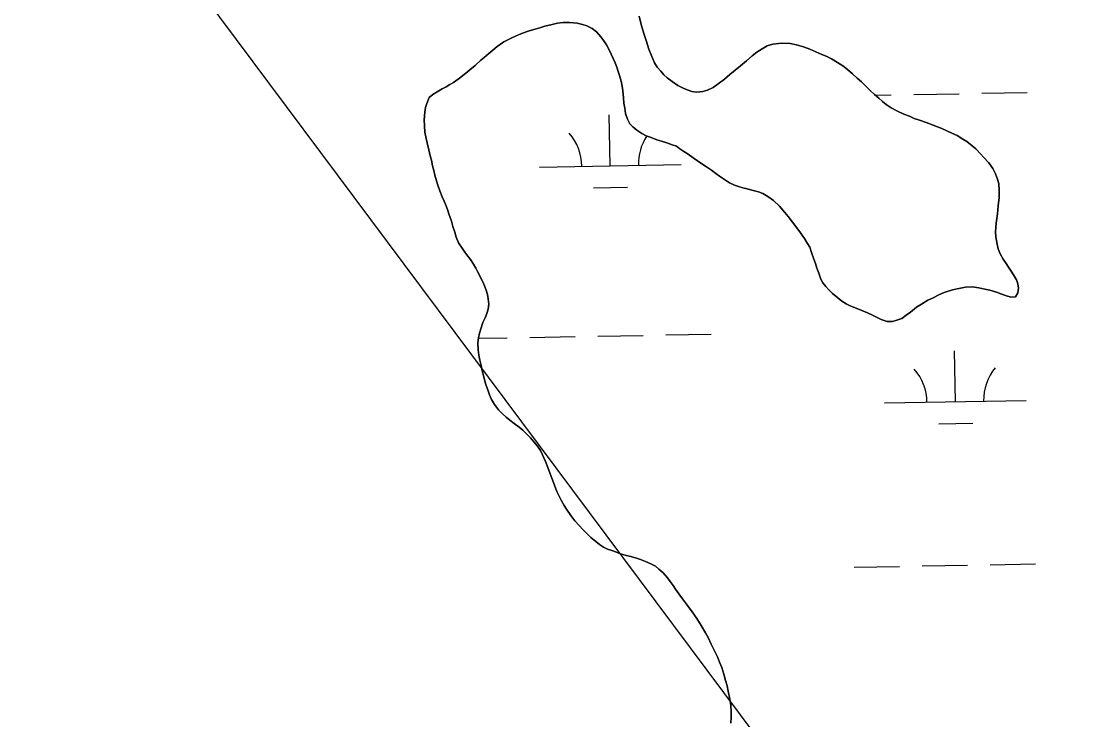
# Model space of a CAD drawing. Extents: x 3914892 to 3953151, y 242587 to 268572.
# Drawn here: x 3947045 to 3947793, y 249362 to 249855 of the extents above; entities that cross this region are included whole.
import ezdxf

# ---------------------------------------------------------------- set-up
doc = ezdxf.new("R2010")
doc.units = 0
for name, color, linetype in [('V-TOPO-SHOR', 7, 'Continuous'), ('V-UTIL-LINE', 7, 'Continuous'), ('V-WETL-SWMP', 7, 'Continuous')]:
    doc.layers.add(name, color=color, linetype=linetype)

msp = doc.modelspace()

# ---------------------------------------------------------------- linework, layer by layer
at = {"layer": 'V-TOPO-SHOR'}
for points in [[(3947481.33, 249858.32), (3947482.18, 249854.29), (3947483.17, 249850.77), (3947484.91, 249845.43), (3947486.4, 249840.35), (3947488.15, 249835.02), (3947490.28, 249829.8), (3947492.17, 249825.36), (3947494.07, 249822.35), (3947496.5, 249819.47), (3947498.8, 249816.97), (3947501.1, 249814.74), (3947504.57, 249812.23), (3947508.56, 249809.45), (3947511.77, 249807.72), (3947515.13, 249806.25), (3947518.35, 249805.04), (3947521.98, 249804.6), (3947526.14, 249805.07)], [(3947663.01, 249643.73), (3947660.02, 249642.99), (3947656.13, 249642.91), (3947651.99, 249644.26), (3947648.65, 249645.99), (3947645.81, 249647.33), (3947642.33, 249648.93), (3947638.46, 249650.54), (3947634.33, 249652.28), (3947630.72, 249653.62), (3947627.37, 249655.35), (3947624.16, 249657.34), (3947621.33, 249659.58), (3947617.61, 249662.74), (3947615.18, 249665.11), (3947612.88, 249667.48), (3947610.97, 249670.1), (3947609.45, 249672.84), (3947607.95, 249677.01), (3947606.7, 249680.4), (3947605.58, 249683.92), (3947604.58, 249686.91), (3947602.96, 249691.6), (3947601.58, 249695.25), (3947599.55, 249698.65), (3947597.9, 249701.53), (3947593.96, 249707.16), (3947589.49, 249712.92), (3947586.44, 249716.98), (3947584.14, 249719.74), (3947580.31, 249724.2), (3947576.08, 249728.14), (3947572.1, 249731.05), (3947568.49, 249733.17), (3947565.52, 249734.25), (3947561.78, 249735.34), (3947557.39, 249736.56), (3947554.41, 249737.12), (3947551.44, 249738.2), (3947548.47, 249739.15), (3947545.12, 249740.75), (3947541.39, 249743.13), (3947537.92, 249745.38), (3947535.35, 249747.23), (3947532.27, 249749.61), (3947528.8, 249752.12), (3947525.59, 249754.11), (3947522.5, 249756.22), (3947519.29, 249758.47), (3947515.95, 249760.85), (3947512.86, 249762.83), (3947510.03, 249764.69), (3947507.6, 249766.54), (3947504.5, 249767.62), (3947500.75, 249768.83), (3947497.14, 249770.05), (3947493.65, 249771.13), (3947489.65, 249772.74), (3947486.3, 249773.96), (3947483.07, 249775.42), (3947479.6, 249777.8), (3947476.78, 249780.18), (3947474.74, 249782.41), (3947473.09, 249785.67), (3947471.59, 249789.71), (3947471.12, 249793.35), (3947470.52, 249796.86), (3947470.18, 249800.76), (3947469.73, 249805.69), (3947469.38, 249808.81), (3947468.52, 249812.45), (3947467.41, 249816.36), (3947466.41, 249819.22), (3947465.41, 249822.35), (3947464.29, 249825.35), (3947462.9, 249828.48), (3947461.51, 249831.48), (3947459.75, 249835.39), (3947458.23, 249838.01), (3947456.32, 249840.88), (3947454.29, 249843.77), (3947451.09, 249847.18), (3947448.01, 249849.68), (3947444.4, 249851.55), (3947441.3, 249852.5), (3947437.55, 249853.33), (3947432.11, 249853.92), (3947427.57, 249853.72), (3947423.68, 249853.38), (3947419.9, 249852.52), (3947414.83, 249851.29), (3947411.31, 249850.17), (3947407.8, 249849.18), (3947403.76, 249847.94), (3947399.07, 249846.32), (3947396.2, 249845.06), (3947391.9, 249843.3), (3947385.89, 249840.14), (3947381.18, 249836.83), (3947378.03, 249834.28), (3947375.15, 249831.85)], [(3947526.14, 249805.07), (3947529.39, 249806.06), (3947533.57, 249807.95), (3947537.1, 249810.5), (3947541.43, 249813.94), (3947545.23, 249817.13), (3947548.9, 249820.2), (3947552.7, 249823.26), (3947556.9, 249826.83), (3947560.97, 249830.28), (3947564.25, 249832.83), (3947568.04, 249835.24), (3947571.7, 249837.27), (3947575.6, 249838.52), (3947579.5, 249839.11), (3947582.75, 249839.33), (3947587.8, 249839), (3947592.33, 249838.03), (3947597.11, 249836.67), (3947601.62, 249834.93), (3947606.01, 249833.18), (3947610.27, 249831.31), (3947613.1, 249829.98), (3947616.97, 249828.11), (3947621.21, 249825.72), (3947624.94, 249823.33), (3947628.28, 249820.56), (3947631.87, 249817.53), (3947635.07, 249814.64), (3947638.15, 249811.88), (3947640.96, 249809.11), (3947644.17, 249805.96), (3947647.37, 249803.06), (3947650.45, 249800.43), (3947653.01, 249798.19), (3947655.58, 249796.08), (3947659.18, 249793.7), (3947663.42, 249791.18), (3947667.93, 249789.17), (3947671.94, 249787.69), (3947675.29, 249786.22), (3947679.16, 249785), (3947683.81, 249783.25), (3947688.71, 249781.37), (3947691.68, 249780.29), (3947694.9, 249778.96), (3947698.25, 249777.48), (3947701.86, 249775.75), (3947705.6, 249774.01), (3947709.72, 249771.62), (3947712.42, 249769.77), (3947716.14, 249766.87), (3947718.71, 249764.63), (3947722.03, 249761.21), (3947724.2, 249758.85), (3947727.91, 249754.91), (3947730.71, 249750.85), (3947732.74, 249747.07), (3947734.11, 249743.29), (3947734.97, 249739.9), (3947735.31, 249735.62), (3947735.23, 249730.3), (3947734.64, 249724.6), (3947734.04, 249718.77), (3947733.05, 249712.3), (3947732.71, 249706.08), (3947732.92, 249702.58), (3947733.76, 249697.51), (3947734.62, 249694.13), (3947736, 249690.61), (3947738.16, 249686.95), (3947740.19, 249683.81), (3947741.84, 249681.19), (3947743.75, 249678.44), (3947745.4, 249675.83), (3947747.43, 249672.3), (3947748.43, 249669.43), (3947748.91, 249666.31), (3947748.35, 249663.08), (3947746.88, 249660.37), (3947743.38, 249660.16), (3947739.63, 249661.25), (3947736.4, 249662.33), (3947733.31, 249663.54), (3947728.66, 249664.9), (3947725.17, 249665.72), (3947721.03, 249666.68), (3947716.24, 249667.27), (3947711.44, 249667.07), (3947706.89, 249666.23), (3947702.33, 249665.25), (3947696.47, 249663.38), (3947692.69, 249661.75), (3947688.12, 249659.34), (3947684.99, 249657.83), (3947680.41, 249655.17), (3947676.88, 249652.88), (3947672.81, 249649.56), (3947669.67, 249647.27), (3947666.53, 249645.1), (3947663.01, 249643.73)], [(3947375.15, 249831.85), (3947372, 249829.17), (3947369.64, 249827.26), (3947365.57, 249823.55), (3947361.89, 249820.49), (3947359.01, 249818.06), (3947354.55, 249814.62), (3947350.23, 249811.56), (3947347.62, 249810.04), (3947345.01, 249808.52), (3947342.26, 249807), (3947338.73, 249804.97), (3947335.6, 249803.07), (3947333.23, 249801.03), (3947331.49, 249796.77), (3947330.54, 249793.8), (3947329.98, 249790.56), (3947329.52, 249785.25), (3947329.72, 249780.84), (3947330.18, 249776.43), (3947331.03, 249771.88), (3947331.77, 249768.88), (3947332.87, 249764.07), (3947333.85, 249759.65), (3947334.72, 249756.65), (3947335.57, 249752.75), (3947336.44, 249749.5), (3947337.17, 249746.24), (3947338.29, 249742.21), (3947339.28, 249739.08), (3947340.65, 249735.05), (3947342.28, 249730.87), (3947343.67, 249727.74), (3947344.93, 249724.87), (3947346.06, 249721.87), (3947347.05, 249718.88), (3947348.8, 249713.67), (3947349.79, 249710.02), (3947351.16, 249705.85), (3947352.15, 249702.34), (3947353.91, 249698.29), (3947356.33, 249694.63), (3947358.23, 249691.88), (3947360.4, 249689), (3947362.31, 249686.51), (3947364.48, 249683.37), (3947366.12, 249680.49), (3947367.38, 249677.62), (3947371.1, 249670.97)], [(3947371.1, 249670.97), (3947372.28, 249668.11), (3947373.29, 249664.99), (3947374.2, 249661.96), (3947374.75, 249658.92), (3947375.23, 249655.07), (3947374.71, 249651.49), (3947373.84, 249648.53), (3947372.6, 249645.58), (3947371.1, 249642.17), (3947369.7, 249638.31), (3947368.56, 249634.64), (3947367.95, 249631.33), (3947367.44, 249627.92), (3947367.74, 249622.92), (3947368.21, 249619.07), (3947368.94, 249615.68), (3947369.77, 249611.84), (3947370.6, 249608.09), (3947371.43, 249604.7), (3947372.44, 249600.86), (3947373.44, 249597.73), (3947374.44, 249594.78), (3947375.63, 249591.21), (3947376.99, 249587.91), (3947379.16, 249584.35), (3947382.04, 249580.61), (3947384.65, 249577.94), (3947387.44, 249575.37), (3947390.05, 249573.24), (3947393.2, 249570.93), (3947396.52, 249568.36), (3947399.13, 249566.14), (3947402.01, 249563.39), (3947404.62, 249560.81), (3947407.05, 249558.05), (3947409.48, 249555.02), (3947411.56, 249551.82), (3947413.1, 249548.79), (3947415.1, 249544.15), (3947416.82, 249539.96), (3947418.55, 249535.32), (3947419.64, 249532.46), (3947421.64, 249527.38), (3947423.28, 249523), (3947424.55, 249520.15), (3947426.18, 249516.94), (3947428.44, 249513.02), (3947430.07, 249510.43), (3947432.96, 249506.07), (3947435.93, 249502.33), (3947438.91, 249498.95), (3947441.79, 249495.84), (3947444.12, 249493.53), (3947447.1, 249490.6), (3947450.6, 249487.75), (3947453.3, 249485.54), (3947456.08, 249483.67), (3947459.04, 249482.26), (3947462.09, 249481.21), (3947465.23, 249480.06), (3947468.19, 249478.92), (3947472.13, 249477.87), (3947475.44, 249477.09), (3947479.39, 249475.86), (3947482.25, 249474.9), (3947485.66, 249473.57), (3947489.61, 249471.99), (3947492.84, 249470.22), (3947495.18, 249468.27), (3947498.15, 249465.51), (3947501.21, 249462.13), (3947503.19, 249459.55), (3947505.27, 249456.52), (3947506.98, 249454.03), (3947509.15, 249450.82), (3947511.77, 249447.26), (3947515.28, 249442.45), (3947518.71, 249438.01), (3947521.96, 249433.29), (3947525.03, 249428.38), (3947528.11, 249423.13), (3947529.92, 249419.83), (3947532.18, 249415.19), (3947534.45, 249410.47), (3947536.44, 249406.27), (3947537.98, 249402.53), (3947539.53, 249398.69), (3947540.99, 249393.96), (3947542.27, 249389.68), (3947543.28, 249385.83), (3947544.1, 249382.08), (3947545.21, 249376.46), (3947545.96, 249371.9), (3947546.16, 249367.79), (3947546.19, 249363.76), (3947545.95, 249359.56)]]:
    msp.add_lwpolyline(points, dxfattribs=at)
at = {"layer": 'V-UTIL-LINE'}
msp.add_lwpolyline([(3948169.11, 248539.5), (3943237.97, 255147.12), (3942718.96, 254629.2), (3942249.25, 255285.98), (3942181.88, 255241.06)], dxfattribs=at)
at = {"layer": 'V-WETL-SWMP'}
for p, q in [((3947647.95, 249802.56), (3947659.05, 249802.76)), ((3947675.05, 249803.05), (3947707.04, 249803.62)), ((3947723.04, 249803.91), (3947755.03, 249804.48)), ((3947460.85, 249752.78), (3947460.2, 249788.77)), ((3947410.85, 249751.88), (3947510.84, 249753.67)), ((3947449.12, 249737.14), (3947473.12, 249737.56)), ((3947500.14, 249633.39), (3947532.14, 249633.96)), ((3947367.91, 249631.03), (3947388.16, 249631.39)), ((3947404.16, 249631.67), (3947436.15, 249632.25)), ((3947452.15, 249632.53), (3947484.15, 249633.1)), ((3947704.34, 249586.29), (3947703.69, 249622.29)), ((3947654.34, 249585.4), (3947754.33, 249587.19)), ((3947692.61, 249570.65), (3947716.61, 249571.08)), ((3947633, 249469.57), (3947665, 249470.14)), ((3947681, 249470.43), (3947712.99, 249471)), ((3947728.99, 249471.28), (3947760.98, 249471.86))]:
    msp.add_line(p, q, dxfattribs=at)
for points in [[(3947705.6, 249774.01), (3947701.86, 249775.75), (3947698.25, 249777.48), (3947694.9, 249778.95), (3947691.68, 249780.29), (3947688.71, 249781.37), (3947683.81, 249783.25), (3947679.16, 249785), (3947675.29, 249786.22), (3947671.93, 249787.69), (3947667.93, 249789.17), (3947663.42, 249791.18), (3947659.18, 249793.7), (3947655.58, 249796.08), (3947653.01, 249798.19), (3947650.45, 249800.43), (3947647.37, 249803.06), (3947644.17, 249805.96), (3947640.96, 249809.11), (3947638.15, 249811.87), (3947635.07, 249814.64), (3947631.87, 249817.53), (3947628.28, 249820.57), (3947624.94, 249823.33), (3947621.21, 249825.72), (3947616.97, 249828.11), (3947613.1, 249829.98), (3947610.27, 249831.31), (3947606.01, 249833.18), (3947601.62, 249834.93), (3947597.11, 249836.67), (3947592.33, 249838.03), (3947587.8, 249839), (3947582.75, 249839.33), (3947579.5, 249839.11), (3947575.6, 249838.52), (3947571.7, 249837.27), (3947568.04, 249835.24), (3947564.25, 249832.83), (3947560.97, 249830.28), (3947556.9, 249826.83), (3947552.71, 249823.26), (3947548.9, 249820.2), (3947545.23, 249817.13), (3947541.43, 249813.94), (3947537.1, 249810.5), (3947533.57, 249807.95), (3947529.39, 249806.06), (3947526.14, 249805.07), (3947521.98, 249804.6), (3947518.35, 249805.04), (3947515.13, 249806.25), (3947511.77, 249807.72), (3947508.56, 249809.45), (3947504.57, 249812.23), (3947501.1, 249814.74), (3947498.8, 249816.97), (3947496.5, 249819.47), (3947494.07, 249822.36), (3947492.17, 249825.36), (3947490.28, 249829.8), (3947488.15, 249835.01), (3947486.4, 249840.35), (3947484.91, 249845.43), (3947483.17, 249850.77), (3947482.18, 249854.29), (3947481.33, 249858.32)], [(3947371.1, 249670.97), (3947367.38, 249677.62), (3947366.12, 249680.49), (3947364.48, 249683.37), (3947362.31, 249686.51), (3947360.4, 249689), (3947358.23, 249691.88), (3947356.33, 249694.63), (3947353.91, 249698.3), (3947352.15, 249702.34), (3947351.16, 249705.85), (3947349.79, 249710.02), (3947348.8, 249713.67), (3947347.05, 249718.88), (3947346.06, 249721.87), (3947344.93, 249724.87), (3947343.67, 249727.74), (3947342.28, 249730.87), (3947340.65, 249735.05), (3947339.28, 249739.08), (3947338.29, 249742.21), (3947337.17, 249746.24), (3947336.44, 249749.5), (3947335.57, 249752.75), (3947334.72, 249756.65), (3947333.85, 249759.65), (3947332.87, 249764.07), (3947331.77, 249768.88), (3947331.03, 249771.88), (3947330.18, 249776.43), (3947329.72, 249780.84), (3947329.52, 249785.25), (3947329.98, 249790.56), (3947330.54, 249793.8), (3947331.49, 249796.77), (3947333.23, 249801.03), (3947335.6, 249803.07), (3947338.73, 249804.97), (3947342.26, 249807), (3947345.01, 249808.52), (3947347.62, 249810.04), (3947350.23, 249811.56), (3947354.55, 249814.62), (3947359.01, 249818.06), (3947361.9, 249820.49), (3947365.57, 249823.55), (3947369.64, 249827.26), (3947372, 249829.17), (3947375.15, 249831.85), (3947378.03, 249834.28), (3947381.18, 249836.83), (3947385.89, 249840.14), (3947391.9, 249843.3), (3947396.2, 249845.06), (3947399.07, 249846.32), (3947403.76, 249847.94), (3947407.8, 249849.18), (3947411.31, 249850.17), (3947414.83, 249851.3), (3947419.9, 249852.52), (3947423.68, 249853.38), (3947427.57, 249853.72), (3947432.11, 249853.92), (3947437.55, 249853.33), (3947441.3, 249852.5), (3947444.4, 249851.55), (3947448.01, 249849.68), (3947451.09, 249847.18), (3947454.29, 249843.77), (3947456.32, 249840.89), (3947458.23, 249838.01), (3947459.75, 249835.39), (3947461.51, 249831.48), (3947462.9, 249828.48), (3947464.29, 249825.35), (3947465.41, 249822.35), (3947466.41, 249819.22), (3947467.41, 249816.36), (3947468.52, 249812.45), (3947469.38, 249808.81), (3947469.73, 249805.69), (3947470.18, 249800.76), (3947470.52, 249796.86), (3947471.12, 249793.35), (3947471.59, 249789.71), (3947473.09, 249785.67), (3947474.74, 249782.41), (3947476.78, 249780.18), (3947479.6, 249777.8), (3947483.07, 249775.42), (3947486.29, 249773.96), (3947489.65, 249772.74), (3947493.65, 249771.13), (3947497.14, 249770.05), (3947500.75, 249768.83), (3947504.5, 249767.62), (3947507.6, 249766.54), (3947510.03, 249764.69), (3947512.86, 249762.84), (3947515.95, 249760.85), (3947519.29, 249758.47)], [(3947519.29, 249758.47), (3947522.5, 249756.22), (3947525.59, 249754.11), (3947528.8, 249752.12), (3947532.27, 249749.61), (3947535.35, 249747.23), (3947537.92, 249745.38), (3947541.39, 249743.13), (3947545.12, 249740.75), (3947548.47, 249739.15), (3947551.44, 249738.2), (3947554.41, 249737.12), (3947557.39, 249736.56), (3947561.78, 249735.34), (3947565.52, 249734.25), (3947568.49, 249733.17), (3947572.1, 249731.05), (3947576.08, 249728.14), (3947580.31, 249724.2), (3947584.14, 249719.74), (3947586.43, 249716.98), (3947589.49, 249712.92), (3947593.95, 249707.16), (3947597.9, 249701.53), (3947599.55, 249698.65), (3947601.58, 249695.25), (3947602.96, 249691.6), (3947604.58, 249686.91), (3947605.58, 249683.92), (3947606.7, 249680.4), (3947607.95, 249677.01), (3947609.45, 249672.84), (3947610.97, 249670.1), (3947612.88, 249667.48), (3947615.18, 249665.11), (3947617.61, 249662.75), (3947621.33, 249659.58), (3947624.16, 249657.34), (3947627.37, 249655.35), (3947630.72, 249653.62), (3947634.33, 249652.28), (3947638.46, 249650.54), (3947642.33, 249648.93), (3947645.81, 249647.33), (3947648.65, 249645.99), (3947651.99, 249644.26), (3947656.13, 249642.91), (3947660.02, 249642.99), (3947663.01, 249643.73), (3947666.53, 249645.1), (3947669.67, 249647.27), (3947672.81, 249649.56), (3947676.88, 249652.88), (3947680.41, 249655.17), (3947684.99, 249657.83), (3947688.12, 249659.34), (3947692.69, 249661.74), (3947696.47, 249663.38), (3947702.33, 249665.25), (3947706.89, 249666.22), (3947711.44, 249667.07), (3947716.24, 249667.27), (3947721.03, 249666.68), (3947725.17, 249665.72), (3947728.66, 249664.9), (3947733.31, 249663.54), (3947736.4, 249662.33), (3947739.63, 249661.25), (3947743.38, 249660.16), (3947746.88, 249660.37), (3947748.35, 249663.08), (3947748.91, 249666.31), (3947748.43, 249669.43), (3947747.43, 249672.3), (3947745.4, 249675.83), (3947743.75, 249678.44), (3947741.84, 249681.19), (3947740.19, 249683.81), (3947738.16, 249686.95), (3947736, 249690.61), (3947734.62, 249694.13), (3947733.76, 249697.51), (3947732.92, 249702.58), (3947732.71, 249706.08), (3947733.05, 249712.3), (3947734.04, 249718.77), (3947734.64, 249724.6), (3947735.23, 249730.3), (3947735.31, 249735.62), (3947734.97, 249739.9), (3947734.11, 249743.29), (3947732.73, 249747.07), (3947730.71, 249750.85), (3947727.91, 249754.91), (3947724.2, 249758.85), (3947722.03, 249761.21), (3947718.7, 249764.63), (3947716.14, 249766.87), (3947712.42, 249769.77), (3947709.72, 249771.62), (3947705.6, 249774.01)], [(3947545.95, 249359.56), (3947546.19, 249363.76), (3947546.16, 249367.79), (3947545.96, 249371.9), (3947545.21, 249376.46), (3947544.1, 249382.08), (3947543.28, 249385.84), (3947542.27, 249389.68), (3947540.99, 249393.96), (3947539.53, 249398.69), (3947537.98, 249402.53), (3947536.44, 249406.27), (3947534.45, 249410.47), (3947532.18, 249415.19), (3947529.92, 249419.83), (3947528.11, 249423.13), (3947525.03, 249428.39), (3947521.96, 249433.29), (3947518.71, 249438.01), (3947515.28, 249442.46), (3947511.77, 249447.26), (3947509.15, 249450.82), (3947506.98, 249454.03), (3947505.27, 249456.52), (3947503.19, 249459.55), (3947501.21, 249462.13), (3947498.15, 249465.51), (3947495.18, 249468.27), (3947492.84, 249470.22), (3947489.61, 249471.99), (3947485.66, 249473.57), (3947482.26, 249474.89), (3947479.39, 249475.86), (3947475.44, 249477.09), (3947472.13, 249477.87), (3947468.19, 249478.92), (3947465.23, 249480.06), (3947462.09, 249481.21), (3947459.04, 249482.26), (3947456.08, 249483.67), (3947453.3, 249485.54), (3947450.6, 249487.75), (3947447.1, 249490.59), (3947444.13, 249493.53), (3947441.79, 249495.84), (3947438.9, 249498.95), (3947435.93, 249502.33), (3947432.96, 249506.07), (3947430.07, 249510.43), (3947428.44, 249513.02), (3947426.18, 249516.94), (3947424.55, 249520.15), (3947423.28, 249523), (3947421.64, 249527.37), (3947419.64, 249532.46), (3947418.55, 249535.32), (3947416.82, 249539.96), (3947415.1, 249544.15), (3947413.1, 249548.79), (3947411.56, 249551.82), (3947409.48, 249555.02), (3947407.05, 249558.05), (3947404.62, 249560.81), (3947402.01, 249563.39), (3947399.13, 249566.14), (3947396.52, 249568.36), (3947393.2, 249570.93), (3947390.05, 249573.24), (3947387.44, 249575.37), (3947384.65, 249577.94), (3947382.04, 249580.61), (3947379.16, 249584.35), (3947376.99, 249587.91), (3947375.63, 249591.21), (3947374.44, 249594.79), (3947373.44, 249597.73), (3947372.44, 249600.85), (3947371.43, 249604.69), (3947370.6, 249608.09), (3947369.77, 249611.84), (3947368.94, 249615.68), (3947368.21, 249619.07), (3947367.74, 249622.92), (3947367.44, 249627.92), (3947367.95, 249631.33), (3947368.56, 249634.64), (3947369.7, 249638.31), (3947371.1, 249642.17), (3947372.6, 249645.58), (3947373.84, 249648.54), (3947374.71, 249651.49), (3947375.23, 249655.07), (3947374.75, 249658.92), (3947374.2, 249661.95), (3947373.29, 249664.99), (3947372.28, 249668.11), (3947371.1, 249670.97)]]:
    msp.add_lwpolyline(points, dxfattribs=at)
for centre, start, end in [((3947405.6, 249752.26), 0.25318, 41.79684), ((3947516.07, 249754.24), 146.3097, 181.79684), ((3947649.09, 249585.78), 0.25318, 41.79684), ((3947759.56, 249587.76), 140.25318, 181.79684)]:
    msp.add_arc(centre, 35.25, start, end, dxfattribs=at)

doc.saveas('drawing.dxf')
